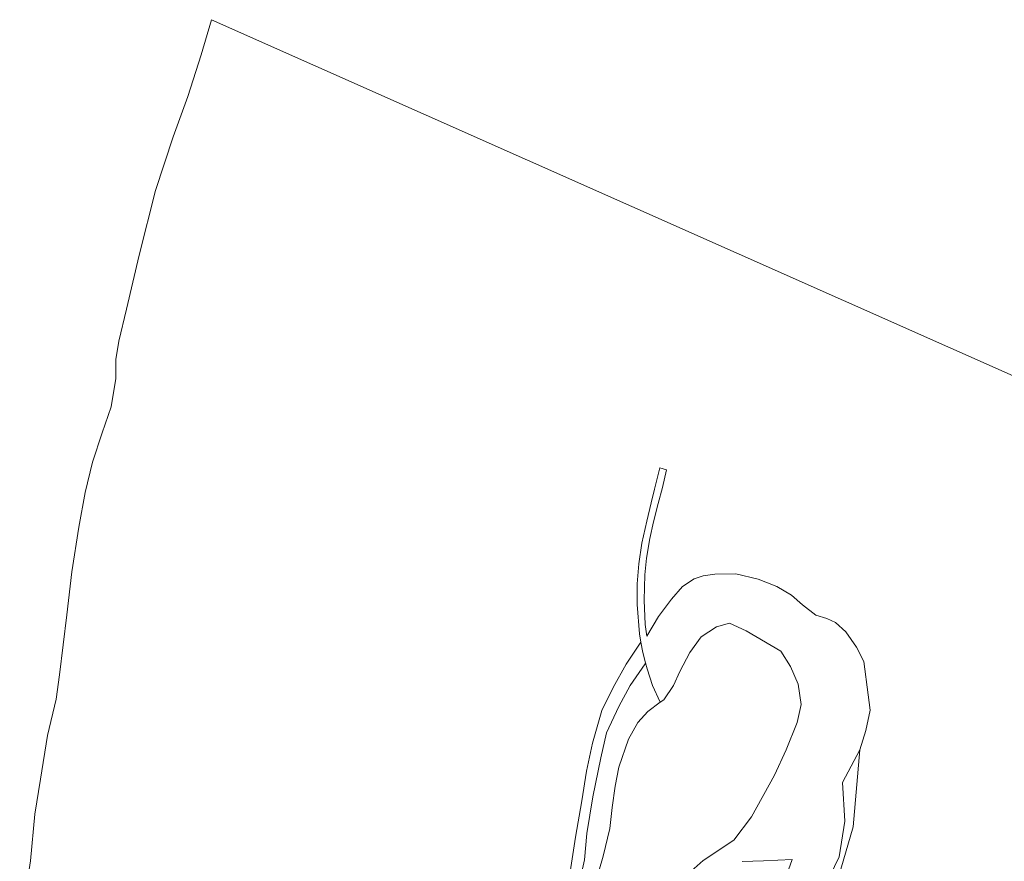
# Model space of a CAD drawing. Extents: x 184422 to 188298, y 343471 to 350189.
# Tile 497 of 513: x 186919 to 187085, y 349874 to 350016. Entities that reach past the tile are written whole.
import ezdxf

# ---------------------------------------------------------------- set-up
doc = ezdxf.new("R2010")
doc.units = 0
for name, color, linetype, lineweight in [('B-WA-GR-GRAS-GV', 252, 'Continuous', 13), ('B-WA-GR-STRUIK-GV', 252, 'Continuous', 13), ('B-WA-GW-TALUD_KRUIN-G', 252, 'Continuous', 18), ('B-WA-OG-WATER-GV', 252, 'Continuous', 18), ('B-WA-VH-VERHARDING_OPEN-GV', 252, 'Continuous', 18)]:
    doc.layers.add(name, color=color, linetype=linetype, lineweight=lineweight)

msp = doc.modelspace()

# ---------------------------------------------------------------- linework, layer by layer
at = {"layer": 'B-WA-GR-GRAS-GV', "flags": 128}
msp.add_lwpolyline([(187016.428, 349870.108), (187017.818, 349874.753), (187018.907, 349879.397), (187019.29, 349882.956), (187019.836, 349886.548), (187020.412, 349889.74), (187022.088, 349894.478), (187023.627, 349897.247), (187025.351, 349899.139), (187027.389, 349900.713), (187026.09, 349903.478), (187025.209, 349906.329), (187024.94, 349907.342), (187024.859, 349907.135), (187022.363, 349903.494), (187020.428, 349899.953), (187018.369, 349895.549), (187017.38, 349891.299), (187016.038, 349884.753), (187015.039, 349878.564), (187014.634, 349874.111), (187013.359, 349868.289)], dxfattribs=at)
msp.add_lwpolyline([(187016.428, 349870.108), (187017.818, 349874.753), (187018.907, 349879.397), (187019.29, 349882.956), (187019.836, 349886.548), (187020.412, 349889.74), (187022.088, 349894.478), (187023.627, 349897.247), (187025.351, 349899.139), (187027.389, 349900.713), (187026.09, 349903.478), (187025.209, 349906.329), (187024.94, 349907.342), (187024.859, 349907.135), (187022.363, 349903.494), (187020.428, 349899.953), (187018.369, 349895.549), (187017.38, 349891.299), (187016.038, 349884.753), (187015.039, 349878.564), (187014.634, 349874.111), (187013.359, 349868.289)], dxfattribs=at)
msp.add_lwpolyline([(187016.428, 349870.108), (187017.818, 349874.753), (187018.907, 349879.397), (187019.29, 349882.956), (187019.836, 349886.548), (187020.412, 349889.74), (187022.088, 349894.478), (187023.627, 349897.247), (187025.351, 349899.139), (187027.389, 349900.713), (187026.09, 349903.478), (187025.209, 349906.329), (187024.94, 349907.342), (187024.859, 349907.135), (187022.363, 349903.494), (187020.428, 349899.953), (187018.369, 349895.549), (187017.38, 349891.299), (187016.038, 349884.753), (187015.039, 349878.564), (187014.634, 349874.111), (187013.359, 349868.289)], dxfattribs=at)
at = {"layer": 'B-WA-GR-STRUIK-GV', "flags": 128}
for points in [[(187030.633, 349870.43), (187034.656, 349874.024), (187039.814, 349877.421), (187042.799, 349881.396), (187046.689, 349888.385), (187048.629, 349892.64), (187050.517, 349897.259), (187051.18, 349900.308), (187050.637, 349903.753), (187049.36, 349906.708), (187047.737, 349909.279), (187041.899, 349912.694), (187039.098, 349914.011), (187036.884, 349913.366), (187034.311, 349911.709), (187032.394, 349909.045), (187030.702, 349905.876), (187029.668, 349903.477), (187028.038, 349901.09), (187027.389, 349900.713), (187025.351, 349899.139), (187023.627, 349897.247), (187022.088, 349894.478), (187020.412, 349889.74), (187019.836, 349886.548), (187019.29, 349882.956), (187018.907, 349879.397), (187017.818, 349874.753), (187016.428, 349870.108)], [(187030.633, 349870.43), (187034.656, 349874.024), (187039.814, 349877.421), (187042.799, 349881.396), (187046.689, 349888.385), (187048.629, 349892.64), (187050.517, 349897.259), (187051.18, 349900.308), (187050.637, 349903.753), (187049.36, 349906.708), (187047.737, 349909.279), (187041.899, 349912.694), (187039.098, 349914.011), (187036.884, 349913.366), (187034.311, 349911.709), (187032.394, 349909.045), (187030.702, 349905.876), (187029.668, 349903.477), (187028.038, 349901.09), (187027.389, 349900.713), (187025.351, 349899.139), (187023.627, 349897.247), (187022.088, 349894.478), (187020.412, 349889.74), (187019.836, 349886.548), (187019.29, 349882.956), (187018.907, 349879.397), (187017.818, 349874.753), (187016.428, 349870.108)], [(187030.633, 349870.43), (187034.656, 349874.024), (187039.814, 349877.421), (187042.799, 349881.396), (187046.689, 349888.385), (187048.629, 349892.64), (187050.517, 349897.259), (187051.18, 349900.308), (187050.637, 349903.753), (187049.36, 349906.708), (187047.737, 349909.279), (187041.899, 349912.694), (187039.098, 349914.011), (187036.884, 349913.366), (187034.311, 349911.709), (187032.394, 349909.045), (187030.702, 349905.876), (187029.668, 349903.477), (187028.038, 349901.09), (187027.389, 349900.713), (187025.351, 349899.139), (187023.627, 349897.247), (187022.088, 349894.478), (187020.412, 349889.74), (187019.836, 349886.548), (187019.29, 349882.956), (187018.907, 349879.397), (187017.818, 349874.753), (187016.428, 349870.108)], [(187056.262, 349867.136), (187059.952, 349879.682), (187061.052, 349892.689), (187058.153, 349887.164), (187058.524, 349880.655), (187057.543, 349874.624), (187053.513, 349866.286)], [(187056.262, 349867.136), (187059.952, 349879.682), (187061.052, 349892.689), (187058.153, 349887.164), (187058.524, 349880.655), (187057.543, 349874.624), (187053.513, 349866.286)], [(187056.262, 349867.136), (187059.952, 349879.682), (187061.052, 349892.689), (187058.153, 349887.164), (187058.524, 349880.655), (187057.543, 349874.624), (187053.513, 349866.286)], [(187047.539, 349868.187), (187049.654, 349874.198), (187044.817, 349873.948), (187041.243, 349873.829)], [(187047.539, 349868.187), (187049.654, 349874.198), (187044.817, 349873.948), (187041.243, 349873.829)], [(187047.539, 349868.187), (187049.654, 349874.198), (187044.817, 349873.948), (187041.243, 349873.829)]]:
    msp.add_lwpolyline(points, dxfattribs=at)
at = {"layer": 'B-WA-GW-TALUD_KRUIN-G', "flags": 128}
msp.add_lwpolyline([(187016.428, 349870.108), (187017.818, 349874.753), (187018.907, 349879.397), (187019.29, 349882.956), (187019.836, 349886.548), (187020.412, 349889.74), (187022.088, 349894.478), (187023.627, 349897.247), (187025.351, 349899.139), (187027.389, 349900.713)], dxfattribs=at)
msp.add_lwpolyline([(187016.428, 349870.108), (187017.818, 349874.753), (187018.907, 349879.397), (187019.29, 349882.956), (187019.836, 349886.548), (187020.412, 349889.74), (187022.088, 349894.478), (187023.627, 349897.247), (187025.351, 349899.139), (187027.389, 349900.713)], dxfattribs=at)
msp.add_lwpolyline([(187016.428, 349870.108), (187017.818, 349874.753), (187018.907, 349879.397), (187019.29, 349882.956), (187019.836, 349886.548), (187020.412, 349889.74), (187022.088, 349894.478), (187023.627, 349897.247), (187025.351, 349899.139), (187027.389, 349900.713)], dxfattribs=at)
at = {"layer": 'B-WA-OG-WATER-GV', "flags": 128}
for points in [[(187182.404, 349913.254), (186951.792, 350015.699), (186950.077, 350009.776), (186947.807, 350002.748), (186945.311, 349995.963), (186942.386, 349986.906), (186939.589, 349976.035), (186937.453, 349966.895), (186936.161, 349961.509), (186935.688, 349958.424), (186935.658, 349955.259), (186934.899, 349950.468), (186933.384, 349946.086), (186931.767, 349941.114), (186930.526, 349936.02), (186929.452, 349930.167), (186928.269, 349922.655), (186927.395, 349915.411), (186926.193, 349905.283), (186925.628, 349901.172), (186924.143, 349895.092), (186922.973, 349887.694), (186922.031, 349881.808), (186921.302, 349873.979), (186919.476, 349862.264)], [(187182.404, 349913.254), (186951.792, 350015.699), (186950.077, 350009.776), (186947.807, 350002.748), (186945.311, 349995.963), (186942.386, 349986.906), (186939.589, 349976.035), (186937.453, 349966.895), (186936.161, 349961.509), (186935.688, 349958.424), (186935.658, 349955.259), (186934.899, 349950.468), (186933.384, 349946.086), (186931.767, 349941.114), (186930.526, 349936.02), (186929.452, 349930.167), (186928.269, 349922.655), (186927.395, 349915.411), (186926.193, 349905.283), (186925.628, 349901.172), (186924.143, 349895.092), (186922.973, 349887.694), (186922.031, 349881.808), (186921.302, 349873.979), (186919.476, 349862.264)], [(187182.404, 349913.254), (186951.792, 350015.699), (186950.077, 350009.776), (186947.807, 350002.748), (186945.311, 349995.963), (186942.386, 349986.906), (186939.589, 349976.035), (186937.453, 349966.895), (186936.161, 349961.509), (186935.688, 349958.424), (186935.658, 349955.259), (186934.899, 349950.468), (186933.384, 349946.086), (186931.767, 349941.114), (186930.526, 349936.02), (186929.452, 349930.167), (186928.269, 349922.655), (186927.395, 349915.411), (186926.193, 349905.283), (186925.628, 349901.172), (186924.143, 349895.092), (186922.973, 349887.694), (186922.031, 349881.808), (186921.302, 349873.979), (186919.476, 349862.264)], [(187012.018, 349870.665), (187013.162, 349877.948), (187014.21, 349884.052), (187015.012, 349889.041), (187016.013, 349893.781), (187017.556, 349899.285), (187019.47, 349903.162), (187021.689, 349907.122), (187024.144, 349910.797), (187023.93, 349912.192), (187023.533, 349917.169), (187023.532, 349920.619), (187023.784, 349923.997), (187024.324, 349927.484), (187025.132, 349931.178), (187025.887, 349934.295), (187026.425, 349936.604), (187027.347, 349940.188), (187028.484, 349939.841), (187027.771, 349936.857), (187027.067, 349934.169), (187026.299, 349931.091), (187025.645, 349928.276), (187025.102, 349924.987), (187024.822, 349922.155), (187024.699, 349917.895), (187024.902, 349913.761), (187025.174, 349911.799), (187027.126, 349915.146), (187029.315, 349918.027), (187031.178, 349920.164), (187033.129, 349921.467), (187034.665, 349921.989), (187036.623, 349922.237), (187040.128, 349922.329), (187043.925, 349921.405), (187047.045, 349920.162), (187049.557, 349918.704), (187051.376, 349917.123), (187053.643, 349915.333), (187055.466, 349914.811), (187056.959, 349914.146), (187058.717, 349912.551), (187060.481, 349909.962), (187061.715, 349907.55), (187062.476, 349901.902), (187062.773, 349899.372), (187062.086, 349895.922), (187061.052, 349892.689), (187059.952, 349879.682), (187056.262, 349867.136)], [(187012.018, 349870.665), (187013.162, 349877.948), (187014.21, 349884.052), (187015.012, 349889.041), (187016.013, 349893.781), (187017.556, 349899.285), (187019.47, 349903.162), (187021.689, 349907.122), (187024.144, 349910.797), (187023.93, 349912.192), (187023.533, 349917.169), (187023.532, 349920.619), (187023.784, 349923.997), (187024.324, 349927.484), (187025.132, 349931.178), (187025.887, 349934.295), (187026.425, 349936.604), (187027.347, 349940.188), (187028.484, 349939.841), (187027.771, 349936.857), (187027.067, 349934.169), (187026.299, 349931.091), (187025.645, 349928.276), (187025.102, 349924.987), (187024.822, 349922.155), (187024.699, 349917.895), (187024.902, 349913.761), (187025.174, 349911.799), (187027.126, 349915.146), (187029.315, 349918.027), (187031.178, 349920.164), (187033.129, 349921.467), (187034.665, 349921.989), (187036.623, 349922.237), (187040.128, 349922.329), (187043.925, 349921.405), (187047.045, 349920.162), (187049.557, 349918.704), (187051.376, 349917.123), (187053.643, 349915.333), (187055.466, 349914.811), (187056.959, 349914.146), (187058.717, 349912.551), (187060.481, 349909.962), (187061.715, 349907.55), (187062.476, 349901.902), (187062.773, 349899.372), (187062.086, 349895.922), (187061.052, 349892.689), (187059.952, 349879.682), (187056.262, 349867.136)], [(187012.018, 349870.665), (187013.162, 349877.948), (187014.21, 349884.052), (187015.012, 349889.041), (187016.013, 349893.781), (187017.556, 349899.285), (187019.47, 349903.162), (187021.689, 349907.122), (187024.144, 349910.797), (187023.93, 349912.192), (187023.533, 349917.169), (187023.532, 349920.619), (187023.784, 349923.997), (187024.324, 349927.484), (187025.132, 349931.178), (187025.887, 349934.295), (187026.425, 349936.604), (187027.347, 349940.188), (187028.484, 349939.841), (187027.771, 349936.857), (187027.067, 349934.169), (187026.299, 349931.091), (187025.645, 349928.276), (187025.102, 349924.987), (187024.822, 349922.155), (187024.699, 349917.895), (187024.902, 349913.761), (187025.174, 349911.799), (187027.126, 349915.146), (187029.315, 349918.027), (187031.178, 349920.164), (187033.129, 349921.467), (187034.665, 349921.989), (187036.623, 349922.237), (187040.128, 349922.329), (187043.925, 349921.405), (187047.045, 349920.162), (187049.557, 349918.704), (187051.376, 349917.123), (187053.643, 349915.333), (187055.466, 349914.811), (187056.959, 349914.146), (187058.717, 349912.551), (187060.481, 349909.962), (187061.715, 349907.55), (187062.476, 349901.902), (187062.773, 349899.372), (187062.086, 349895.922), (187061.052, 349892.689), (187059.952, 349879.682), (187056.262, 349867.136)]]:
    msp.add_lwpolyline(points, dxfattribs=at)
at = {"layer": 'B-WA-VH-VERHARDING_OPEN-GV', "flags": 128}
msp.add_lwpolyline([(187013.359, 349868.289), (187014.634, 349874.111), (187015.039, 349878.564), (187016.038, 349884.753), (187017.38, 349891.299), (187018.369, 349895.549), (187020.428, 349899.953), (187022.363, 349903.494), (187024.859, 349907.135), (187024.94, 349907.342), (187024.472, 349909.044), (187024.144, 349910.797), (187021.689, 349907.122), (187019.47, 349903.162), (187017.556, 349899.285), (187016.013, 349893.781), (187015.012, 349889.041), (187014.21, 349884.052), (187013.162, 349877.948), (187012.018, 349870.665)], dxfattribs=at)
msp.add_lwpolyline([(187013.359, 349868.289), (187014.634, 349874.111), (187015.039, 349878.564), (187016.038, 349884.753), (187017.38, 349891.299), (187018.369, 349895.549), (187020.428, 349899.953), (187022.363, 349903.494), (187024.859, 349907.135), (187024.94, 349907.342), (187024.472, 349909.044), (187024.144, 349910.797), (187021.689, 349907.122), (187019.47, 349903.162), (187017.556, 349899.285), (187016.013, 349893.781), (187015.012, 349889.041), (187014.21, 349884.052), (187013.162, 349877.948), (187012.018, 349870.665)], dxfattribs=at)
msp.add_lwpolyline([(187013.359, 349868.289), (187014.634, 349874.111), (187015.039, 349878.564), (187016.038, 349884.753), (187017.38, 349891.299), (187018.369, 349895.549), (187020.428, 349899.953), (187022.363, 349903.494), (187024.859, 349907.135), (187024.94, 349907.342), (187024.472, 349909.044), (187024.144, 349910.797), (187021.689, 349907.122), (187019.47, 349903.162), (187017.556, 349899.285), (187016.013, 349893.781), (187015.012, 349889.041), (187014.21, 349884.052), (187013.162, 349877.948), (187012.018, 349870.665)], dxfattribs=at)

doc.saveas('drawing.dxf')
